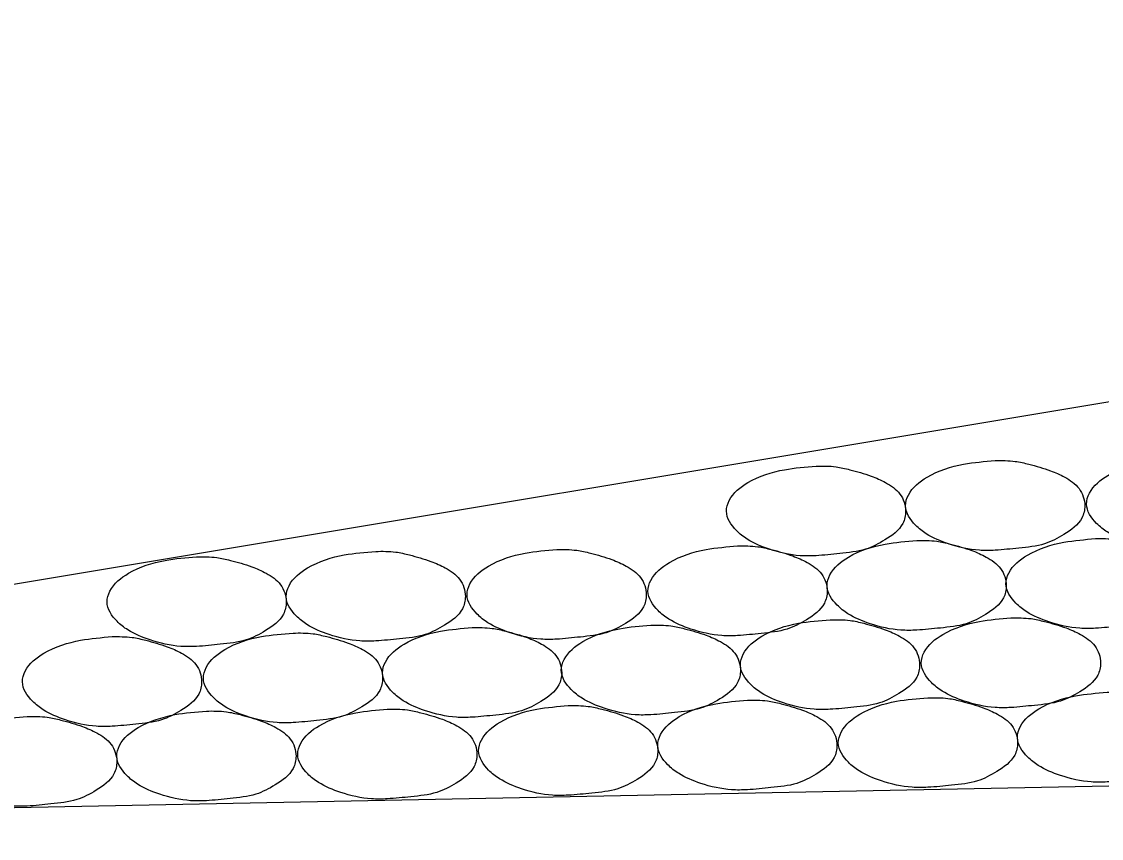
# Model space of a CAD drawing. Extents: x 60325 to 61047, y 53669 to 53767.
# Drawn here: x 60520.67 to 60522.553, y 53733.327 to 53734.751 of the extents above; entities that cross this region are included whole.
import ezdxf

# ---------------------------------------------------------------- set-up
doc = ezdxf.new("R2010")
doc.units = 0
doc.layers.add('R_Border Prem', color=7, linetype='Continuous')

msp = doc.modelspace()

# ---------------------------------------------------------------- linework, layer by layer
at = {"layer": 'R_Border Prem'}
for p in [(60526.5451, 53734.7512), (60571.5451, 53734.3978)]:
    msp.add_line(p, (60517.9991, 53733.3269), dxfattribs=at)
for points in [[(60522.3673, 53733.9856), (60522.3123, 53733.9794), (60522.2486, 53733.9569), (60522.2161, 53733.9256), (60522.2111, 53733.9069), (60522.2286, 53733.8731), (60522.2473, 53733.8581), (60522.2861, 53733.8406), (60522.3398, 53733.8294), (60522.3673, 53733.8294), (60522.4086, 53733.8331), (60522.4536, 53733.8406), (60522.4873, 53733.8569), (60522.5186, 53733.8856), (60522.5236, 53733.9069), (60522.5136, 53733.9369), (60522.4886, 53733.9569), (60522.4636, 53733.9681), (60522.4261, 53733.9794), (60522.4023, 53733.9844), (60522.3673, 53733.9856)], [(60522.6828, 53733.9888), (60522.6278, 53733.9825), (60522.5641, 53733.96), (60522.5316, 53733.9288), (60522.5266, 53733.91), (60522.5441, 53733.8763), (60522.5628, 53733.8613), (60522.6016, 53733.8438), (60522.6553, 53733.8325), (60522.6828, 53733.8325), (60522.7241, 53733.8363), (60522.7691, 53733.8438), (60522.8028, 53733.86), (60522.8341, 53733.8888), (60522.8391, 53733.91), (60522.8291, 53733.94), (60522.8041, 53733.96), (60522.7791, 53733.9713), (60522.7416, 53733.9825), (60522.7178, 53733.9875), (60522.6828, 53733.9888)], [(60522.055, 53733.9762), (60522, 53733.9699), (60521.9363, 53733.9474), (60521.9038, 53733.9162), (60521.8988, 53733.8974), (60521.9163, 53733.8637), (60521.935, 53733.8487), (60521.9738, 53733.8312), (60522.0275, 53733.8199), (60522.055, 53733.8199), (60522.0963, 53733.8237), (60522.1413, 53733.8312), (60522.175, 53733.8474), (60522.2063, 53733.8762), (60522.2113, 53733.8974), (60522.2013, 53733.9274), (60522.1763, 53733.9474), (60522.1513, 53733.9587), (60522.1138, 53733.9699), (60522.09, 53733.9749), (60522.055, 53733.9762)], [(60521.9183, 53733.8369), (60521.8633, 53733.8306), (60521.7995, 53733.8081), (60521.767, 53733.7769), (60521.762, 53733.7581), (60521.7795, 53733.7244), (60521.7983, 53733.7094), (60521.837, 53733.6919), (60521.8908, 53733.6806), (60521.9183, 53733.6806), (60521.9595, 53733.6844), (60522.0045, 53733.6919), (60522.0383, 53733.7081), (60522.0695, 53733.7369), (60522.0745, 53733.7581), (60522.0645, 53733.7881), (60522.0395, 53733.8081), (60522.0145, 53733.8194), (60521.977, 53733.8306), (60521.9533, 53733.8356), (60521.9183, 53733.8369)], [(60522.2306, 53733.8463), (60522.1756, 53733.8401), (60522.1118, 53733.8176), (60522.0793, 53733.7863), (60522.0743, 53733.7676), (60522.0918, 53733.7338), (60522.1106, 53733.7188), (60522.1493, 53733.7013), (60522.2031, 53733.6901), (60522.2306, 53733.6901), (60522.2718, 53733.6938), (60522.3168, 53733.7013), (60522.3506, 53733.7176), (60522.3818, 53733.7463), (60522.3868, 53733.7676), (60522.3768, 53733.7976), (60522.3518, 53733.8176), (60522.3268, 53733.8288), (60522.2893, 53733.8401), (60522.2656, 53733.8451), (60522.2306, 53733.8463)], [(60522.5423, 53733.8496), (60522.4873, 53733.8433), (60522.4236, 53733.8208), (60522.3911, 53733.7896), (60522.3861, 53733.7708), (60522.4036, 53733.7371), (60522.4223, 53733.7221), (60522.4611, 53733.7046), (60522.5148, 53733.6933), (60522.5423, 53733.6933), (60522.5836, 53733.6971), (60522.6286, 53733.7046), (60522.6623, 53733.7208), (60522.6936, 53733.7496), (60522.6986, 53733.7708), (60522.6886, 53733.8008), (60522.6636, 53733.8208), (60522.6386, 53733.8321), (60522.6011, 53733.8433), (60522.5773, 53733.8483), (60522.5423, 53733.8496)], [(60520.975, 53733.818), (60520.92, 53733.8117), (60520.8563, 53733.7892), (60520.8238, 53733.758), (60520.8188, 53733.7392), (60520.8363, 53733.7055), (60520.855, 53733.6905), (60520.8938, 53733.673), (60520.9475, 53733.6617), (60520.975, 53733.6617), (60521.0163, 53733.6655), (60521.0613, 53733.673), (60521.095, 53733.6892), (60521.1263, 53733.718), (60521.1313, 53733.7392), (60521.1213, 53733.7692), (60521.0963, 53733.7892), (60521.0713, 53733.8005), (60521.0338, 53733.8117), (60521.01, 53733.8167), (60520.975, 53733.818)], [(60521.2873, 53733.8274), (60521.2323, 53733.8212), (60521.1686, 53733.7987), (60521.1361, 53733.7674), (60521.1311, 53733.7487), (60521.1486, 53733.7149), (60521.1673, 53733.6999), (60521.2061, 53733.6824), (60521.2598, 53733.6712), (60521.2873, 53733.6712), (60521.3286, 53733.6749), (60521.3736, 53733.6824), (60521.4073, 53733.6987), (60521.4386, 53733.7274), (60521.4436, 53733.7487), (60521.4336, 53733.7787), (60521.4086, 53733.7987), (60521.3836, 53733.8099), (60521.3461, 53733.8212), (60521.3223, 53733.8262), (60521.2873, 53733.8274)], [(60521.6028, 53733.8306), (60521.5478, 53733.8243), (60521.4841, 53733.8018), (60521.4516, 53733.7706), (60521.4466, 53733.7518), (60521.4641, 53733.7181), (60521.4828, 53733.7031), (60521.5216, 53733.6856), (60521.5753, 53733.6743), (60521.6028, 53733.6743), (60521.6441, 53733.6781), (60521.6891, 53733.6856), (60521.7228, 53733.7018), (60521.7541, 53733.7306), (60521.7591, 53733.7518), (60521.7491, 53733.7818), (60521.7241, 53733.8018), (60521.6991, 53733.8131), (60521.6616, 53733.8243), (60521.6378, 53733.8293), (60521.6028, 53733.8306)], [(60522.0794, 53733.7082), (60522.0244, 53733.702), (60521.9607, 53733.6795), (60521.9282, 53733.6482), (60521.9232, 53733.6295), (60521.9407, 53733.5957), (60521.9594, 53733.5807), (60521.9982, 53733.5632), (60522.0519, 53733.552), (60522.0794, 53733.552), (60522.1207, 53733.5557), (60522.1657, 53733.5632), (60522.1994, 53733.5795), (60522.2307, 53733.6082), (60522.2357, 53733.6295), (60522.2257, 53733.6595), (60522.2007, 53733.6795), (60522.1757, 53733.6907), (60522.1382, 53733.702), (60522.1144, 53733.707), (60522.0794, 53733.7082)], [(60522.3949, 53733.7114), (60522.3399, 53733.7051), (60522.2761, 53733.6826), (60522.2436, 53733.6514), (60522.2386, 53733.6326), (60522.2561, 53733.5989), (60522.2749, 53733.5839), (60522.3136, 53733.5664), (60522.3674, 53733.5551), (60522.3949, 53733.5551), (60522.4361, 53733.5589), (60522.4811, 53733.5664), (60522.5149, 53733.5826), (60522.5461, 53733.6114), (60522.5511, 53733.6326), (60522.5411, 53733.6626), (60522.5161, 53733.6826), (60522.4911, 53733.6939), (60522.4536, 53733.7051), (60522.4299, 53733.7101), (60522.3949, 53733.7114)], [(60521.1431, 53733.685), (60521.0881, 53733.6788), (60521.0243, 53733.6563), (60520.9918, 53733.625), (60520.9868, 53733.6063), (60521.0043, 53733.5725), (60521.0231, 53733.5575), (60521.0618, 53733.54), (60521.1156, 53733.5288), (60521.1431, 53733.5288), (60521.1843, 53733.5325), (60521.2293, 53733.54), (60521.2631, 53733.5563), (60521.2943, 53733.585), (60521.2993, 53733.6063), (60521.2893, 53733.6363), (60521.2643, 53733.6563), (60521.2393, 53733.6675), (60521.2018, 53733.6788), (60521.1781, 53733.6838), (60521.1431, 53733.685)], [(60521.4554, 53733.6945), (60521.4004, 53733.6882), (60521.3366, 53733.6657), (60521.3041, 53733.6345), (60521.2991, 53733.6157), (60521.3166, 53733.582), (60521.3354, 53733.567), (60521.3741, 53733.5495), (60521.4279, 53733.5382), (60521.4554, 53733.5382), (60521.4966, 53733.542), (60521.5416, 53733.5495), (60521.5754, 53733.5657), (60521.6066, 53733.5945), (60521.6116, 53733.6157), (60521.6016, 53733.6457), (60521.5766, 53733.6657), (60521.5516, 53733.677), (60521.5141, 53733.6882), (60521.4904, 53733.6932), (60521.4554, 53733.6945)], [(60521.7671, 53733.6988), (60521.7121, 53733.6925), (60521.6483, 53733.67), (60521.6158, 53733.6388), (60521.6108, 53733.62), (60521.6283, 53733.5863), (60521.6471, 53733.5713), (60521.6858, 53733.5538), (60521.7396, 53733.5425), (60521.7671, 53733.5425), (60521.8083, 53733.5463), (60521.8533, 53733.5538), (60521.8871, 53733.57), (60521.9183, 53733.5988), (60521.9233, 53733.62), (60521.9133, 53733.65), (60521.8883, 53733.67), (60521.8633, 53733.6813), (60521.8258, 53733.6925), (60521.8021, 53733.6975), (60521.7671, 53733.6988)], [(60520.8276, 53733.6787), (60520.7726, 53733.6724), (60520.7088, 53733.6499), (60520.6763, 53733.6187), (60520.6713, 53733.5999), (60520.6888, 53733.5662), (60520.7076, 53733.5512), (60520.7463, 53733.5337), (60520.8001, 53733.5224), (60520.8276, 53733.5224), (60520.8688, 53733.5262), (60520.9138, 53733.5337), (60520.9476, 53733.5499), (60520.9788, 53733.5787), (60520.9838, 53733.5999), (60520.9738, 53733.6299), (60520.9488, 53733.6499), (60520.9238, 53733.6612), (60520.8863, 53733.6724), (60520.8626, 53733.6774), (60520.8276, 53733.6787)], [(60522.2501, 53733.5722), (60522.1951, 53733.566), (60522.1314, 53733.5435), (60522.0989, 53733.5122), (60522.0939, 53733.4935), (60522.1114, 53733.4597), (60522.1301, 53733.4447), (60522.1689, 53733.4272), (60522.2226, 53733.416), (60522.2501, 53733.416), (60522.2914, 53733.4197), (60522.3364, 53733.4272), (60522.3701, 53733.4435), (60522.4014, 53733.4722), (60522.4064, 53733.4935), (60522.3964, 53733.5235), (60522.3714, 53733.5435), (60522.3464, 53733.5547), (60522.3089, 53733.566), (60522.2851, 53733.571), (60522.2501, 53733.5722)], [(60522.5625, 53733.5817), (60522.5075, 53733.5754), (60522.4437, 53733.5529), (60522.4112, 53733.5217), (60522.4062, 53733.5029), (60522.4237, 53733.4692), (60522.4425, 53733.4542), (60522.4812, 53733.4367), (60522.535, 53733.4254), (60522.5625, 53733.4254), (60522.6037, 53733.4292), (60522.6487, 53733.4367), (60522.6825, 53733.4529), (60522.7137, 53733.4817), (60522.7187, 53733.5029), (60522.7087, 53733.5329), (60522.6837, 53733.5529), (60522.6587, 53733.5642), (60522.6212, 53733.5754), (60522.5975, 53733.5804), (60522.5625, 53733.5817)], [(60521.3075, 53733.5521), (60521.2525, 53733.5459), (60521.1887, 53733.5234), (60521.1562, 53733.4921), (60521.1512, 53733.4734), (60521.1687, 53733.4396), (60521.1875, 53733.4246), (60521.2262, 53733.4071), (60521.28, 53733.3959), (60521.3075, 53733.3959), (60521.3487, 53733.3996), (60521.3937, 53733.4071), (60521.4275, 53733.4234), (60521.4587, 53733.4521), (60521.4637, 53733.4734), (60521.4537, 53733.5034), (60521.4287, 53733.5234), (60521.4037, 53733.5346), (60521.3662, 53733.5459), (60521.3425, 53733.5509), (60521.3075, 53733.5521)], [(60521.623, 53733.5584), (60521.568, 53733.5522), (60521.5042, 53733.5297), (60521.4717, 53733.4984), (60521.4667, 53733.4797), (60521.4842, 53733.4459), (60521.503, 53733.4309), (60521.5417, 53733.4134), (60521.5955, 53733.4022), (60521.623, 53733.4022), (60521.6642, 53733.4059), (60521.7092, 53733.4134), (60521.743, 53733.4297), (60521.7742, 53733.4584), (60521.7792, 53733.4797), (60521.7692, 53733.5097), (60521.7442, 53733.5297), (60521.7192, 53733.5409), (60521.6817, 53733.5522), (60521.658, 53733.5572), (60521.623, 53733.5584)], [(60521.9353, 53733.5679), (60521.8803, 53733.5617), (60521.8165, 53733.5392), (60521.784, 53733.5079), (60521.779, 53733.4892), (60521.7965, 53733.4554), (60521.8153, 53733.4404), (60521.854, 53733.4229), (60521.9078, 53733.4117), (60521.9353, 53733.4117), (60521.9765, 53733.4154), (60522.0215, 53733.4229), (60522.0553, 53733.4392), (60522.0865, 53733.4679), (60522.0915, 53733.4892), (60522.0815, 53733.5192), (60522.0565, 53733.5392), (60522.0315, 53733.5504), (60521.994, 53733.5617), (60521.9703, 53733.5667), (60521.9353, 53733.5679)], [(60520.6797, 53733.5395), (60520.6247, 53733.5333), (60520.5609, 53733.5108), (60520.5284, 53733.4795), (60520.5234, 53733.4608), (60520.5409, 53733.427), (60520.5597, 53733.412), (60520.5984, 53733.3945), (60520.6522, 53733.3833), (60520.6797, 53733.3833), (60520.7209, 53733.387), (60520.7659, 53733.3945), (60520.7997, 53733.4108), (60520.8309, 53733.4395), (60520.8359, 53733.4608), (60520.8259, 53733.4908), (60520.8009, 53733.5108), (60520.7759, 53733.522), (60520.7384, 53733.5333), (60520.7147, 53733.5383), (60520.6797, 53733.5395)], [(60520.992, 53733.549), (60520.937, 53733.5427), (60520.8733, 53733.5202), (60520.8408, 53733.489), (60520.8358, 53733.4702), (60520.8533, 53733.4365), (60520.872, 53733.4215), (60520.9108, 53733.404), (60520.9645, 53733.3927), (60520.992, 53733.3927), (60521.0333, 53733.3965), (60521.0783, 53733.404), (60521.112, 53733.4202), (60521.1433, 53733.449), (60521.1483, 53733.4702), (60521.1383, 53733.5002), (60521.1133, 53733.5202), (60521.0883, 53733.5315), (60521.0508, 53733.5427), (60521.027, 53733.5477), (60520.992, 53733.549)]]:
    msp.add_spline(points, degree=3, dxfattribs=at)

doc.saveas('drawing.dxf')
